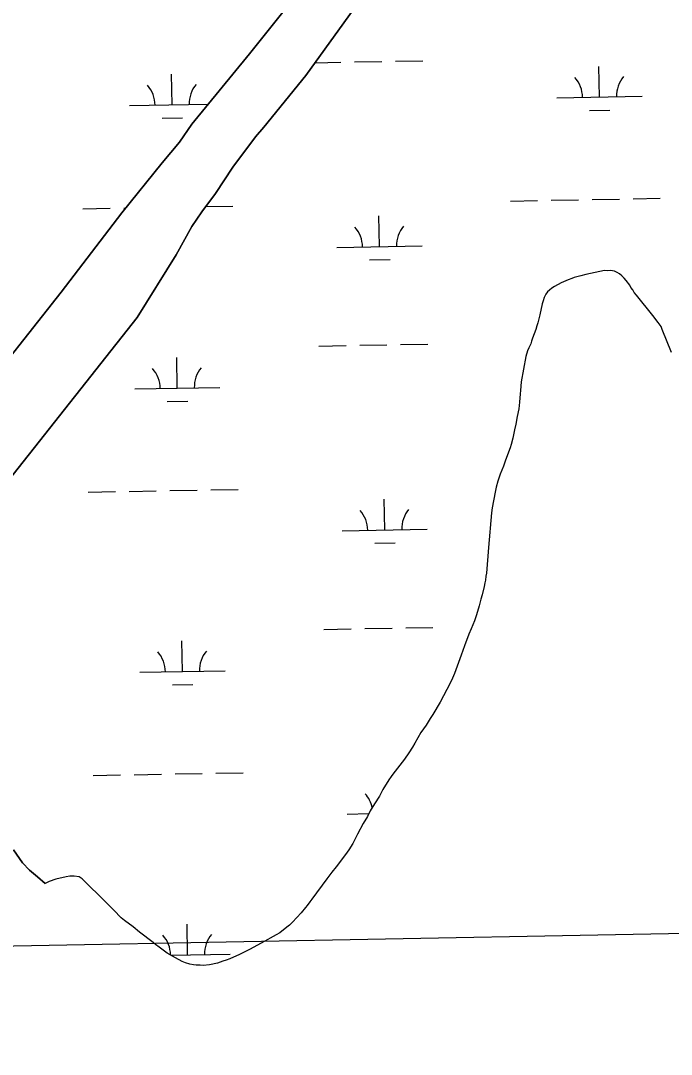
# Model space of a CAD drawing. Extents: x 3957609 to 3995875, y 234277 to 260273.
# Drawn here: x 3968640 to 3969404, y 242728 to 243942 of the extents above; entities that cross this region are included whole.
import ezdxf

# ---------------------------------------------------------------- set-up
doc = ezdxf.new("R2010")
doc.units = 0
for name, color, linetype in [('V-GRID-MAJR', 7, 'Continuous'), ('V-TOPO-SHOR', 7, 'Continuous'), ('V-WETL-SWMP', 7, 'Continuous')]:
    doc.layers.add(name, color=color, linetype=linetype)

msp = doc.modelspace()

# ---------------------------------------------------------------- linework, layer by layer
at = {"layer": 'V-GRID-MAJR'}
msp.add_spline([(3961816.723, 242728.005), (3967136.284, 242827.44), (3972455.83, 242927.648), (3977775.362, 243028.63), (3983094.879, 243130.385), (3988414.381, 243232.915), (3993733.868, 243336.218)], degree=3, dxfattribs=at)
at = {"layer": 'V-TOPO-SHOR'}
for points in [[(3968841.476, 243819.998), (3968909.009, 243902.514), (3968978.145, 243989.028)], [(3969042.04, 243970.161), (3968975.128, 243877.123), (3968926.161, 243816.602)], [(3968411.775, 243240.088), (3968483.326, 243342.945), (3968583.932, 243491.427), (3968687.866, 243622.735), (3968759.171, 243715.761), (3968806.572, 243774.553), (3968826.849, 243798.783), (3968841.476, 243819.998)], [(3968926.161, 243816.602), (3968916.181, 243805.156), (3968889.524, 243769.525), (3968869.288, 243738.537), (3968853.293, 243717.25), (3968841.572, 243699.981), (3968823.193, 243666.701), (3968777.416, 243593.022), (3968576.864, 243339.67)], [(3969404.678, 243552.13), (3969393.764, 243578.789), (3969392.668, 243582.315), (3969389.105, 243587.21), (3969382.758, 243595.463), (3969363.722, 243619.31), (3969360.939, 243622.366), (3969359.077, 243625.428), (3969357.064, 243628.334), (3969355.509, 243631.088), (3969351.329, 243636.591), (3969349.009, 243639.344), (3969346.381, 243642.092), (3969343.758, 243644.226), (3969340.827, 243646.051), (3969337.596, 243647.261), (3969332.981, 243648.31), (3969329.143, 243647.978), (3969325.916, 243648.113), (3969320.546, 243647.159), (3969303.98, 243643.526), (3969298.307, 243641.955), (3969290.483, 243640.065), (3969287.573, 243638.666), (3969283.283, 243637.257), (3969275.162, 243633.829), (3969267.202, 243629.481), (3969264.14, 243627.617), (3969261.389, 243625.299), (3969259.1, 243622.98), (3969257.119, 243620.357), (3969255.299, 243616.66), (3969253.785, 243612.656), (3969252.884, 243609.271)], [(3969252.884, 243609.271), (3969250.199, 243596.047), (3969247.645, 243586.661), (3969246.435, 243583.429), (3969245.233, 243579.12), (3969241.303, 243568.653), (3969240.402, 243565.268), (3969239.345, 243562.19), (3969237.069, 243557.414), (3969235.708, 243554.026), (3969233.754, 243547.104), (3969228.095, 243517.58), (3969227.235, 243507.436), (3969226.799, 243503.441), (3969226.088, 243493.604), (3969225.216, 243485.766), (3969223.579, 243476.694), (3969221.791, 243467.621), (3969220.294, 243461.008), (3969218.51, 243451.319), (3969216.561, 243443.782), (3969215.355, 243439.934), (3969209.606, 243425.463), (3969207.189, 243418.381), (3969203.558, 243409.298), (3969200.691, 243400.985), (3969198.735, 243393.909), (3969197.543, 243388.064), (3969194.121, 243369.766), (3969193.39, 243363.618), (3969189.795, 243322.893), (3969187.367, 243292.773), (3969186.773, 243289.39), (3969186.187, 243284.624), (3969185.437, 243281.548), (3969184.696, 243277.09), (3969182.449, 243267.4), (3969180.79, 243262.321), (3969178.994, 243254.629), (3969175.834, 243243.859), (3969173.266, 243236.779), (3969169.481, 243227.54), (3969166.753, 243221.38), (3969161.615, 243207.525), (3969157.843, 243196.443), (3969156.178, 243192.286), (3969149.831, 243175.044), (3969146.196, 243166.729), (3969140.881, 243156.251), (3969132.83, 243141.303), (3969124.468, 243127.123), (3969121.12, 243122.187), (3969116.559, 243114.48), (3969113.358, 243110.159), (3969110.468, 243105.688), (3969103.169, 243093.355), (3969100.433, 243088.424), (3969096.327, 243081.794), (3969091.149, 243074.544), (3969077.432, 243056.798), (3969075.298, 243054.175), (3969072.558, 243050.165), (3969065.713, 243038.756), (3969061.767, 243031.053), (3969055.983, 243022.109), (3969050.966, 243013.784), (3969047.627, 243007.159), (3969042.454, 242998.834), (3969036.079, 242986.353), (3969030.307, 242975.569), (3969025.896, 242968.167), (3969021.937, 242962.461), (3969010.813, 242947.955), (3969005.934, 242941.936), (3969002.432, 242937.001), (3968999.839, 242933.912), (3968982.321, 242910), (3968980.031, 242907.221), (3968976.988, 242902.901), (3968974.852, 242900.432), (3968969.975, 242893.95), (3968959.594, 242883.29), (3968955.93, 242879.734), (3968953.18, 242877.261), (3968944.617, 242870.758), (3968940.64, 242868.276), (3968936.81, 242866.41), (3968927.32, 242860.977), (3968909.256, 242851.038), (3968897.464, 242845.283), (3968886.128, 242839.991), (3968881.684, 242838.428), (3968877.697, 242837.484), (3968871.721, 242835.143), (3968862.21, 242833.243), (3968854.687, 242832.43), (3968851.153, 242832.717), (3968846.393, 242832.688), (3968843.317, 242833.128), (3968839.166, 242834.025), (3968834.089, 242835.377)], [(3968632.238, 242967.934), (3968642.773, 242952.639), (3968650.807, 242944.396), (3968660.068, 242936.315), (3968669.329, 242928.692)], [(3968749.85, 242897.231), (3968741.042, 242906.24), (3968712.763, 242934.176), (3968709.218, 242936.46), (3968703.375, 242937.191), (3968698.308, 242937.007), (3968694.012, 242936.368), (3968681.894, 242933.683), (3968674.076, 242930.871), (3968669.329, 242928.692)], [(3968834.089, 242835.377), (3968830.085, 242837.044), (3968822.225, 242841.296), (3968812.669, 242846.921), (3968803.258, 242853.776), (3968798.781, 242857.129), (3968796.004, 242859.416), (3968779.958, 242871.452), (3968772.395, 242877.551), (3968762.364, 242885.172), (3968758.659, 242888.375), (3968749.85, 242897.231)]]:
    msp.add_lwpolyline(points, dxfattribs=at)
at = {"layer": 'V-WETL-SWMP'}
for p, q in [((3968985.941, 243892.158), (3969016.492, 243892.713)), ((3969032.489, 243893.004), (3969064.484, 243893.586)), ((3969080.481, 243893.877), (3969112.476, 243894.459)), ((3968818.305, 243842.672), (3968817.65, 243878.666)), ((3969320.13, 243851.797), (3969319.475, 243887.791)), ((3968768.313, 243841.763), (3968860.664, 243843.442)), ((3969270.138, 243850.888), (3969370.121, 243852.706)), ((3969308.412, 243836.15), (3969332.408, 243836.587)), ((3968806.587, 243827.026), (3968830.583, 243827.462)), ((3969359.462, 243732.421), (3969391.457, 243733.003)), ((3968713.661, 243720.679), (3968745.656, 243721.26)), ((3968761.653, 243721.551), (3968763.872, 243721.592)), ((3968857.839, 243723.3), (3968889.632, 243723.878)), ((3969215.486, 243729.803), (3969247.481, 243730.385)), ((3969263.478, 243730.676), (3969295.473, 243731.258)), ((3969311.47, 243731.549), (3969343.465, 243732.13)), ((3969061.842, 243676.259), (3969061.188, 243712.253)), ((3969011.85, 243675.35), (3969111.834, 243677.168)), ((3969050.125, 243660.613), (3969074.121, 243661.049)), ((3968990.545, 243559.512), (3969022.54, 243560.093)), ((3969038.537, 243560.384), (3969070.532, 243560.966)), ((3969086.529, 243561.257), (3969118.524, 243561.839)), ((3968824.353, 243510.052), (3968823.698, 243546.046)), ((3968774.361, 243509.143), (3968874.344, 243510.961)), ((3968812.635, 243494.406), (3968836.631, 243494.842)), ((3968719.709, 243388.059), (3968751.704, 243388.64)), ((3968767.701, 243388.931), (3968799.696, 243389.513)), ((3968815.693, 243389.804), (3968847.688, 243390.386)), ((3968863.685, 243390.676), (3968895.68, 243391.258)), ((3969067.89, 243343.639), (3969067.236, 243379.633)), ((3969017.898, 243342.73), (3969117.882, 243344.548)), ((3969056.173, 243327.993), (3969080.169, 243328.429)), ((3968996.593, 243226.892), (3969028.588, 243227.473)), ((3969044.585, 243227.764), (3969076.58, 243228.346)), ((3969092.577, 243228.637), (3969124.572, 243229.219)), ((3968830.401, 243177.432), (3968829.746, 243213.426)), ((3968780.409, 243176.523), (3968880.392, 243178.341)), ((3968818.683, 243161.785), (3968842.679, 243162.222)), ((3968725.757, 243055.439), (3968757.752, 243056.02)), ((3968773.749, 243056.311), (3968805.744, 243056.893)), ((3968821.741, 243057.184), (3968853.736, 243057.766)), ((3968869.733, 243058.056), (3968901.728, 243058.638)), ((3969023.947, 243010.11), (3969049.347, 243010.572)), ((3968836.449, 242844.812), (3968835.794, 242880.806)), ((3968816.857, 242844.456), (3968886.44, 242845.721))]:
    msp.add_line(p, q, dxfattribs=at)
for points in [[(3968978.145, 243989.027), (3968909.008, 243902.513), (3968841.476, 243819.997), (3968826.849, 243798.783), (3968806.572, 243774.552), (3968759.17, 243715.76), (3968687.866, 243622.734), (3968583.932, 243491.428)], [(3968926.161, 243816.602), (3968975.128, 243877.123), (3969042.04, 243970.162)], [(3968576.863, 243339.67), (3968777.417, 243593.023), (3968823.193, 243666.7), (3968841.573, 243699.98), (3968853.292, 243717.249), (3968869.287, 243738.537), (3968889.524, 243769.524), (3968916.181, 243805.157), (3968926.161, 243816.602)], [(3969404.677, 243552.129), (3969393.764, 243578.789), (3969392.668, 243582.315), (3969389.105, 243587.209), (3969382.758, 243595.464), (3969363.722, 243619.311), (3969360.938, 243622.366), (3969359.077, 243625.427), (3969357.063, 243628.333), (3969355.51, 243631.088), (3969351.33, 243636.592), (3969349.009, 243639.343), (3969346.381, 243642.092), (3969343.757, 243644.227), (3969340.828, 243646.052), (3969337.595, 243647.261), (3969332.981, 243648.309), (3969329.143, 243647.978), (3969325.916, 243648.113), (3969320.546, 243647.159), (3969303.98, 243643.526), (3969298.306, 243641.956), (3969290.484, 243640.065), (3969287.574, 243638.665), (3969283.282, 243637.257), (3969275.162, 243633.829), (3969267.201, 243629.48), (3969264.14, 243627.618), (3969261.39, 243625.298), (3969259.1, 243622.98), (3969257.119, 243620.357), (3969255.298, 243616.66), (3969253.786, 243612.657), (3969252.885, 243609.272), (3969250.2, 243596.047), (3969247.645, 243586.662), (3969246.436, 243583.429), (3969245.233, 243579.121), (3969241.303, 243568.653), (3969240.402, 243565.268), (3969239.345, 243562.19), (3969237.07, 243557.414), (3969235.708, 243554.027), (3969233.753, 243547.103), (3969228.095, 243517.579), (3969227.234, 243507.436)], [(3969227.234, 243507.436), (3969226.798, 243503.44), (3969226.089, 243493.605), (3969225.215, 243485.766), (3969223.58, 243476.694), (3969221.792, 243467.621), (3969220.295, 243461.008), (3969218.511, 243451.32), (3969216.56, 243443.782), (3969215.354, 243439.935), (3969209.605, 243425.462), (3969207.19, 243418.382), (3969203.558, 243409.298), (3969200.69, 243400.986), (3969198.736, 243393.909), (3969197.543, 243388.065), (3969194.12, 243369.766), (3969193.389, 243363.618), (3969189.795, 243322.893), (3969187.366, 243292.773), (3969186.772, 243289.39), (3969186.186, 243284.625), (3969185.437, 243281.549), (3969184.696, 243277.09), (3969182.45, 243267.4), (3969180.791, 243262.321), (3969178.995, 243254.63), (3969175.834, 243243.859), (3969173.266, 243236.778), (3969169.482, 243227.54), (3969166.754, 243221.379), (3969161.615, 243207.525), (3969157.842, 243196.443), (3969156.178, 243192.286), (3969149.831, 243175.044), (3969146.195, 243166.728), (3969140.882, 243156.251), (3969132.831, 243141.304), (3969124.469, 243127.122), (3969121.12, 243122.187), (3969116.558, 243114.48), (3969113.359, 243110.16), (3969110.468, 243105.688), (3969103.169, 243093.356), (3969100.434, 243088.424), (3969096.327, 243081.795), (3969091.149, 243074.545), (3969077.432, 243056.798), (3969075.298, 243054.174), (3969072.557, 243050.164), (3969065.714, 243038.756), (3969061.767, 243031.053), (3969055.984, 243022.109), (3969050.966, 243013.785), (3969047.627, 243007.16), (3969042.454, 242998.834), (3969036.079, 242986.354), (3969030.307, 242975.568), (3969025.897, 242968.168), (3969021.938, 242962.461), (3969010.813, 242947.956), (3969005.934, 242941.936), (3969002.432, 242937), (3968999.839, 242933.912), (3968982.32, 242909.999), (3968980.032, 242907.22), (3968976.987, 242902.901), (3968974.851, 242900.431), (3968969.975, 242893.95), (3968959.595, 242883.289), (3968955.93, 242879.735), (3968953.18, 242877.26), (3968944.618, 242870.758), (3968940.639, 242868.276), (3968936.811, 242866.41), (3968927.32, 242860.977), (3968909.256, 242851.037), (3968897.464, 242845.283), (3968886.129, 242839.992), (3968881.684, 242838.429), (3968877.697, 242837.484), (3968871.72, 242835.144), (3968862.209, 242833.243), (3968854.687, 242832.43), (3968851.153, 242832.716), (3968846.392, 242832.687), (3968843.317, 242833.129), (3968839.165, 242834.026), (3968834.088, 242835.377), (3968830.084, 242837.043), (3968822.225, 242841.296), (3968812.668, 242846.922), (3968803.257, 242853.777), (3968798.782, 242857.129), (3968796.004, 242859.416), (3968779.957, 242871.453), (3968772.394, 242877.552), (3968762.364, 242885.171), (3968758.659, 242888.374), (3968749.85, 242897.23), (3968741.041, 242906.239)], [(3968741.041, 242906.239), (3968712.764, 242934.176), (3968709.217, 242936.459), (3968703.376, 242937.192), (3968698.308, 242937.007), (3968694.011, 242936.367), (3968681.893, 242933.683), (3968674.077, 242930.871), (3968669.329, 242928.692), (3968660.069, 242936.314), (3968650.807, 242944.397), (3968642.772, 242952.64), (3968632.238, 242967.933)]]:
    msp.add_lwpolyline(points, dxfattribs=at)
for centre, start, end in [((3968873.53, 243844.151), 140.269876, 181.813534), ((3969264.887, 243851.267), 0.269879, 41.813537), ((3969375.355, 243853.276), 140.269876, 181.813534), ((3968763.062, 243842.143), 0.269879, 41.813537), ((3969006.6, 243675.73), 0.269879, 41.813537), ((3969117.067, 243677.738), 140.269876, 181.813534), ((3968769.11, 243509.523), 0.269879, 41.813537), ((3968879.578, 243511.531), 140.269876, 181.813534), ((3969012.648, 243343.11), 0.269879, 41.813537), ((3969123.115, 243345.118), 140.269876, 181.813534), ((3968775.158, 243176.903), 0.269879, 41.813537), ((3968885.626, 243178.911), 140.269876, 181.813534), ((3969018.696, 243010.49), 11.539199, 41.813537), ((3968781.206, 242844.282), 0.671487, 41.813537), ((3968891.674, 242846.291), 140.269876, 181.813534)]:
    msp.add_arc(centre, 35.246, start, end, dxfattribs=at)

doc.saveas('drawing.dxf')
